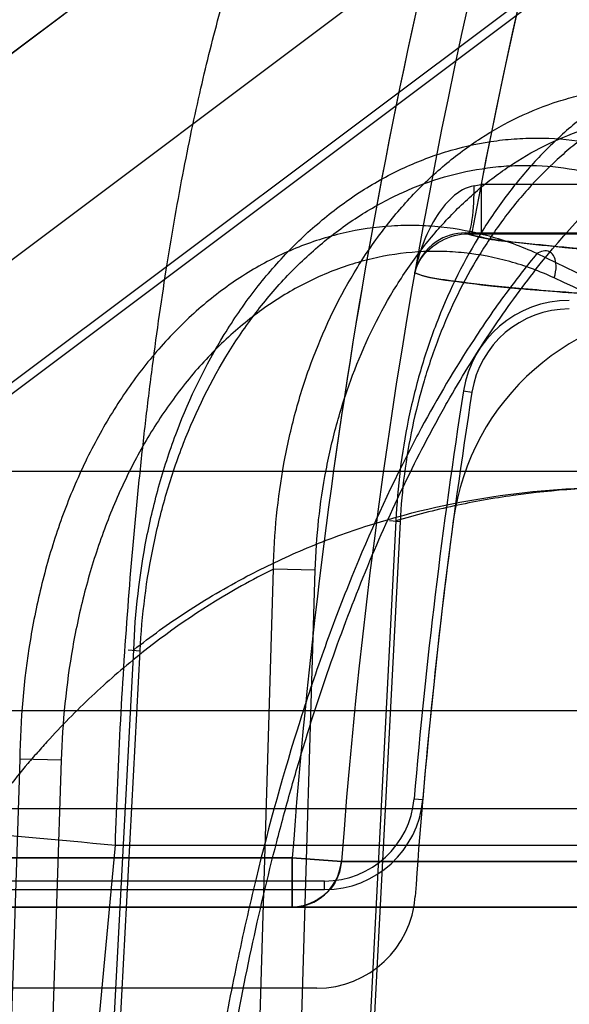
# Model space of a CAD drawing. Header units: millimetres. Extents: x 0 to 297, y 0 to 210.
# Tile 341 of 401: x 240.4291 to 240.457, y 158.7565 to 158.8065. Entities that reach past the tile are written whole.
import ezdxf

# ---------------------------------------------------------------- set-up
doc = ezdxf.new("R2010")
doc.units = ezdxf.units.MM
doc.header["$LTSCALE"] = 16.335
doc.layers.get('0').update_dxf_attribs({"linetype": 'CONTINUOUS'})
for name, color, linetype in [('AXES_REF', 7, 'CONTINUOUS'), ('INTFCLR_1', 7, 'CONTINUOUS'), ('INTFCLR_144815', 7, 'CONTINUOUS'), ('INTFCLR_72935', 7, 'CONTINUOUS')]:
    doc.layers.add(name, color=color, linetype=linetype)

msp = doc.modelspace()

# ---------------------------------------------------------------- linework, layer by layer
at = {"color": 7, "linetype": 'Continuous'}
for radius in [4.8479140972, 4.8475, 4.8164570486]:
    msp.add_circle((241.5069109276, 154.9564782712), radius, dxfattribs=at)
msp.add_arc((241.5069109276, 154.9564782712), 4.8, 278.2771290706, 261.7228709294, dxfattribs=at)
at = {"layer": 'AXES_REF', "color": 7, "linetype": 'Continuous'}
msp.add_arc((241.5069109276, 154.9564782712), 4.91, 113.0826656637, 66.9173343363, dxfattribs=at)
at = {"layer": 'AXES_REF', "color": 9, "linetype": 'Continuous'}
msp.add_arc((241.5069109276, 154.9564782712), 4.4222561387, 94.4118118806, 85.5881881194, dxfattribs=at)
at = {"layer": 'INTFCLR_1', "color": 9, "linetype": 'Continuous'}
for p, q in [((240.4532542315, 158.8232155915), (240.3742711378, 158.7639782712)), ((240.4524952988, 158.7981393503), (240.4524952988, 158.7956397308)), ((240.4677846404, 158.7981393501), (240.4524952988, 158.7981393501)), ((240.4518231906, 158.7956404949), (240.4677846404, 158.7956397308)), ((240.4429176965, 158.7639782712), (240.3742711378, 158.7639782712)), ((240.4429176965, 158.7639782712), (240.4429176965, 158.7614782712)), ((240.445408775, 158.7637938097), (240.4429176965, 158.7639782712)), ((240.4796139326, 158.76379381), (240.445408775, 158.7637938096)), ((240.3659378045, 158.7614782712), (240.4768023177, 158.7614782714))]:
    msp.add_line(p, q, dxfattribs=at)
at = {"layer": 'INTFCLR_1', "color": 6, "linetype": 'Continuous'}
for p, q in [((240.4632847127, 158.8202614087), (240.3914160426, 158.7663599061)), ((240.4441674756, 158.7573599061), (240.3944160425, 158.7573599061))]:
    msp.add_line(p, q, dxfattribs=at)
at = {"layer": 'INTFCLR_1', "color": 7, "linetype": 'Continuous'}
msp.add_line((240.4491313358, 158.7936571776), (240.4492425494, 158.7939824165), dxfattribs=at)
at = {"layer": 'INTFCLR_1', "color": 9, "linetype": 'Continuous'}
for centre, radius, start, end in [((240.7467711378, 158.7414782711), 0.302178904, 136.3898582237, 175.7650415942), ((240.746771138, 158.7414782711), 0.3046853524, 164.4387731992, 175.7650421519), ((240.4396034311, 158.8700550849), 0.0730621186, 279.8859946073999, 280.1630965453)]:
    msp.add_arc(centre, radius, start, end, dxfattribs=at)
at = {"layer": 'INTFCLR_1', "color": 6, "linetype": 'Continuous'}
for centre, radius, start, end in [((240.7467711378, 158.7414782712), 0.2996810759, 137.2913519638, 169.1014109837), ((240.4633610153, 158.7794419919), 0.012381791, 90.0025200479, 172.371176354), ((240.7467711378, 158.7414782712), 0.2983232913, 172.3704883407, 176.0524738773), ((240.4441674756, 158.7623599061), 0.005, 270.0000009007, 356.0524736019)]:
    msp.add_arc(centre, radius, start, end, dxfattribs=at)
at = {"layer": 'INTFCLR_1', "color": 9, "linetype": 'Continuous'}
for points, knots in [([(240.4521473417, 158.7980778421), (240.4513066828, 158.7979313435), (240.4502757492, 158.7967522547), (240.4495025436, 158.7951170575), (240.4492282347, 158.7941483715), (240.4491313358, 158.7936571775)], [0, 0, 0, 0, 0.4621137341, 0.7288709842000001, 1, 1, 1, 1]), ([(240.4518231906, 158.7956404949), (240.4518947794, 158.7956500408), (240.4519809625, 158.7959710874), (240.4521172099, 158.7966954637), (240.4521442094, 158.7975061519), (240.4521473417, 158.7980778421)], [0, 0, 0, 0, 0.08719253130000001, 0.3098010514, 1, 1, 1, 1]), ([(240.4677846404, 158.7942328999), (240.4663790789, 158.7943033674), (240.463771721, 158.794442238), (240.4601720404, 158.7946729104), (240.4571885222, 158.7948943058), (240.4544752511, 158.7951816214), (240.4527288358, 158.7953573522), (240.4518231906, 158.7956404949)], [0, 0, 0, 0, 0.2632756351, 0.4884106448, 0.6749428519, 0.8224893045, 1, 1, 1, 1]), ([(240.4491313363, 158.7936571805), (240.4496196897, 158.7934402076), (240.4509841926, 158.7932497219), (240.4527825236, 158.7930134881), (240.4546713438, 158.7928405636), (240.4565127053, 158.7926895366), (240.4588787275, 158.7925231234), (240.4619170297, 158.7923367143), (240.4641851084, 158.7922160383), (240.4654593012, 158.7921521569)], [0, 0, 0, 0, 0.09764368, 0.2472893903, 0.3335498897, 0.4437780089, 0.5849966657, 0.7668846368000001, 1, 1, 1, 1]), ([(240.4429176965, 158.7614782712), (240.4434135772, 158.7614782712), (240.4446566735, 158.7618445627), (240.44535577, 158.7630767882), (240.445408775, 158.7637938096)], [0, 0, 0, 0, 0.4081797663, 1, 1, 1, 1])]:
    msp.add_open_spline(points, degree=3, knots=knots, dxfattribs=at)
at = {"layer": 'INTFCLR_1', "color": 7, "linetype": 'Continuous'}
msp.add_open_spline([(240.4491313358, 158.7936571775), (240.4491964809, 158.7939047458), (240.4496637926, 158.7949776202), (240.4509218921, 158.7956454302), (240.4518231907, 158.7956404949)], degree=3, knots=[0, 0, 0, 0, 0.2211995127, 1, 1, 1, 1], dxfattribs=at)
at = {"layer": 'INTFCLR_144815', "color": 9, "linetype": 'Continuous'}
for p, q in [((241.1237664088, 158.7835717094), (240.4162435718, 158.7835717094)), ((240.4481783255, 158.7810745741), (240.4456037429, 158.731478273)), ((240.4483869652, 158.7810222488), (240.4458172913, 158.7314782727)), ((240.4483869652, 158.7810222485), (240.4478578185, 158.7810726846)), ((240.4405531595, 158.7314782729), (240.4419611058, 158.7786278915)), ((240.4440809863, 158.7785755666), (240.4419611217, 158.7786279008)), ((240.4426725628, 158.7314782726), (240.4440809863, 158.7785755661)), ((240.4325965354, 158.7314782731), (240.4348723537, 158.7745305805)), ((240.4329205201, 158.7314782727), (240.4351917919, 158.7744782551)), ((240.43458817, 158.774525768), (240.4351917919, 158.7744782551)), ((240.5692942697, 158.7714346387), (240.310023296, 158.7714346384)), ((240.4290872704, 158.7689796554), (240.4278775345, 158.7314782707)), ((240.4311911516, 158.76892733), (240.4290872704, 158.7689796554)), ((240.4311911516, 158.76892733), (240.4299815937, 158.7314782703)), ((240.3150231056, 158.766478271), (240.5993163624, 158.7664782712)), ((240.4339398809, 158.7646185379), (240.4323619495, 158.7478997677)), ((240.4339410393, 158.7646184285), (240.4616943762, 158.7646184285))]:
    msp.add_line(p, q, dxfattribs=at)
at = {"layer": 'INTFCLR_144815', "color": 7, "linetype": 'Continuous'}
msp.add_open_spline([(240.473214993, 158.7892996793), (240.4722661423, 158.7961756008), (240.4703982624, 158.8097299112), (240.4676547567, 158.8296964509), (240.4650226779, 158.8489110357), (240.4624770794, 158.8675544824), (240.4599933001, 158.885808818), (240.4575599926, 158.9037616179), (240.4552149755, 158.9211370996), (240.4529845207, 158.937741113), (240.4508579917, 158.9536524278), (240.4488159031, 158.9690192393), (240.4468568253, 158.9838575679), (240.4450190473, 158.9978805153), (240.4433330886, 159.0108515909), (240.4418377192, 159.0224610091), (240.4405148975, 159.032830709), (240.4393669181, 159.0419222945), (240.4383547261, 159.0500265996), (240.4374654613, 159.0572284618), (240.4366806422, 159.0636629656), (240.4359979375, 159.0693331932), (240.4353905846, 159.0744439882), (240.4348506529, 159.0790515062), (240.4343668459, 159.0832440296), (240.4339517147, 159.0868976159), (240.4335777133, 159.0902418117), (240.4332388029, 159.0933255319), (240.4329344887, 159.0961481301), (240.4326699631, 159.098650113), (240.4324317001, 159.1009501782), (240.4322164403, 159.1030756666), (240.4320258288, 159.1050045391), (240.4318571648, 159.1067547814), (240.4317065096, 159.1083613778), (240.4315718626, 159.1098416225), (240.4314512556, 159.1112103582), (240.4313440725, 159.1124704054), (240.4312248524, 159.11392917), (240.4311018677, 159.115526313), (240.4309832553, 159.1172228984), (240.4308955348, 159.1186590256), (240.4308240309, 159.1199975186), (240.4307778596, 159.1212931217), (240.4307240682, 159.1226621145), (240.4308314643, 159.1239312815), (240.4305448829, 159.1257621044), (240.4311892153, 159.1257148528)], degree=3, knots=[0, 0, 0, 0, 0.0613894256, 0.1210121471, 0.1782505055, 0.2329171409, 0.2874314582, 0.3411860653, 0.393149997, 0.4424997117, 0.4893569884, 0.5351266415, 0.5796041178, 0.6217313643, 0.6602111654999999, 0.6952899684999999, 0.7252574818, 0.7526677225, 0.7763376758, 0.7974917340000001, 0.8168472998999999, 0.833668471, 0.8480034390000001, 0.8623670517, 0.8746978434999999, 0.8853296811, 0.8948885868, 0.9044594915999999, 0.9127674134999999, 0.9199973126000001, 0.9267112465, 0.9332188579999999, 0.9388920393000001, 0.9438539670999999, 0.9487703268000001, 0.9531636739, 0.9569998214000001, 0.9609227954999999, 0.9643482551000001, 0.9699444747, 0.9750912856, 0.9793861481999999, 0.98268036, 0.9869136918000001, 0.9909962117, 0.9942859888, 1, 1, 1, 1], dxfattribs=at)
at = {"layer": 'INTFCLR_144815', "color": 9, "linetype": 'Continuous'}
for points, knots in [([(240.4485993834, 158.8214782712), (240.4466783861, 158.8214782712), (240.4426824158, 158.8210357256), (240.4367848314, 158.8189892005), (240.4311202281, 158.8154672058), (240.4260515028, 158.8105694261), (240.4218806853, 158.8045567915), (240.4188052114, 158.7978032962), (240.4168933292, 158.7907300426), (240.4163436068, 158.7859282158), (240.4162435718, 158.7835717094)], [0, 0, 0, 0, 0.1050837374, 0.21787631, 0.3387406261, 0.4670384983, 0.6007623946, 0.736684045, 0.8709766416, 1, 1, 1, 1]), ([(240.4339410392, 158.7646184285), (240.4340079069, 158.7667339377), (240.4341850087, 158.7708902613), (240.4345843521, 158.7770109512), (240.4350240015, 158.781968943), (240.4354383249, 158.7858092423), (240.4358769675, 158.7894267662), (240.4364818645, 158.7936946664), (240.4371868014, 158.7977832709), (240.4377980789, 158.8008473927), (240.4384050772, 158.8036203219), (240.4391950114, 158.8067860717), (240.4402237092, 158.8102185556), (240.4413017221, 158.8131930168), (240.4422726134, 158.8153742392), (240.4430806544, 158.8168842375), (240.4438357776, 158.8181251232), (240.4447842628, 158.8194091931), (240.446007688, 158.820578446), (240.4472764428, 158.8213066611), (240.4481751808, 158.8214782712), (240.4485993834, 158.8214782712)], [0, 0, 0, 0, 0.1042635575, 0.2049087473, 0.3021266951, 0.3494296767, 0.3951775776, 0.4816294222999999, 0.5617414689, 0.5995186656, 0.6355363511, 0.7015662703, 0.7601961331, 0.8119752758, 0.8573235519, 0.8776594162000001, 0.8962984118, 0.9288575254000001, 0.9560174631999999, 0.97910347, 1, 1, 1, 1]), ([(240.4701464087, 158.8050390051), (240.4688244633, 158.805252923), (240.4667777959, 158.8053052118), (240.4644511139, 158.8048875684), (240.4631371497, 158.8045161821), (240.4611635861, 158.803816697), (240.4592847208, 158.8027865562), (240.4575726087, 158.8015014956), (240.4564360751, 158.8005444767), (240.4550943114, 158.7992119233), (240.4538819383, 158.7977301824), (240.4529820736, 158.7964523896), (240.4516845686, 158.7944093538), (240.4506179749, 158.7921926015), (240.4497847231, 158.7898717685), (240.4492804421, 158.78825744), (240.4485657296, 158.785351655), (240.4482541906, 158.7827895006), (240.4481783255, 158.7810745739)], [0, 0, 0, 0, 0.1098685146, 0.1653265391, 0.1935295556, 0.2218009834, 0.3370645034, 0.3670847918, 0.397439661, 0.4588941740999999, 0.5219269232, 0.5542432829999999, 0.5870709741, 0.7204576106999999, 0.7546908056, 0.7893863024, 0.8591629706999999, 1, 1, 1, 1]), ([(240.4692025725, 158.8035939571), (240.4679585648, 158.8037950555), (240.4660319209, 158.8038432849), (240.4638413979, 158.8034498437), (240.4626032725, 158.8030998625), (240.460741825, 158.8024410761), (240.4589691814, 158.801470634), (240.4573516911, 158.8002612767), (240.4562771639, 158.7993601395), (240.4550077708, 158.7981052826), (240.4538587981, 158.7967103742), (240.4530052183, 158.7955071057), (240.4517731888, 158.7935832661), (240.4507561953, 158.7914961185), (240.4499580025, 158.789309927), (240.4494732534, 158.7877895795), (240.4487821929, 158.7850530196), (240.4484709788, 158.7826388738), (240.4483869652, 158.7810222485)], [0, 0, 0, 0, 0.1096189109, 0.1650089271, 0.1931906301, 0.2214485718, 0.3367240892, 0.3667609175, 0.3971372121, 0.4586431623, 0.5217283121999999, 0.5540726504, 0.5869294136, 0.7204219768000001, 0.7546742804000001, 0.7893855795, 0.8591827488, 1, 1, 1, 1]), ([(240.4419611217, 158.7786279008), (240.4419967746, 158.7804236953), (240.4422594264, 158.7831083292), (240.442947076, 158.7861585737), (240.4434451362, 158.7878514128), (240.4442772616, 158.7902783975), (240.445366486, 158.7925924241), (240.446714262, 158.7947117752), (240.4476526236, 158.7960312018), (240.44892414, 158.7975502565), (240.4503389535, 158.798896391), (240.4515399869, 158.7998478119), (240.4533555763, 158.801111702), (240.4553583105, 158.8020780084), (240.457447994, 158.8026613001), (240.4588445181, 158.8029455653), (240.4613249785, 158.8031787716), (240.4634726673, 158.8029074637), (240.464842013, 158.8025371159)], [0, 0, 0, 0, 0.1415064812, 0.2113104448, 0.2461202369, 0.280468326, 0.4134509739, 0.4460433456, 0.4782975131, 0.5409537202, 0.6017877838, 0.6317837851, 0.6615815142, 0.7760743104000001, 0.8042398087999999, 0.8324475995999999, 0.8882424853, 1, 1, 1, 1]), ([(240.437603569, 158.7354034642), (240.4377360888, 158.7374949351), (240.4379892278, 158.7406180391), (240.4384363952, 158.7447463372), (240.4389447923, 158.7487580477), (240.4396975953, 158.7536301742), (240.4407948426, 158.7592968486), (240.4418715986, 158.7638663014), (240.4427123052, 158.7669746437), (240.4432118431, 158.7687040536), (240.4439604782, 158.7711880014), (240.4451470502, 158.7747525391), (240.4469051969, 158.7792614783), (240.4485066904, 158.7827834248), (240.4496983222, 158.7851134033), (240.4503879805, 158.7863854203), (240.4514046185, 158.7881895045), (240.4529737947, 158.790727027), (240.4558761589, 158.7947380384), (240.4586886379, 158.7978079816), (240.4612730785, 158.8000235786), (240.4628509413, 158.801249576), (240.4640576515, 158.8020613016), (240.4648419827, 158.8025370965)], [0, 0, 0, 0, 0.0839822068, 0.1255314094, 0.166399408, 0.2460266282, 0.3230456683, 0.3976498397, 0.43409919, 0.4520761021, 0.4697861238, 0.5380636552, 0.6025619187, 0.6636457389, 0.6930137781, 0.7074212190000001, 0.7216279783, 0.7760004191, 0.8268564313, 0.9199491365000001, 0.9418203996, 0.9632373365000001, 1, 1, 1, 1]), ([(240.4440809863, 158.7785755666), (240.4441319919, 158.7802733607), (240.4444036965, 158.7828095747), (240.4450760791, 158.785689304), (240.4455585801, 158.7872871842), (240.4463601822, 158.7895779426), (240.4474022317, 158.7917607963), (240.448684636, 158.7937605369), (240.4495762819, 158.795005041), (240.4507826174, 158.7964373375), (240.4521220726, 158.7977071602), (240.4532580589, 158.7986045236), (240.4549729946, 158.7997953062), (240.4568619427, 158.8007071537), (240.4588323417, 158.8012575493), (240.4601471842, 158.8015258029), (240.4624797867, 158.8017461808), (240.4644993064, 158.8014911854), (240.4657858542, 158.8011421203)], [0, 0, 0, 0, 0.1417199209, 0.211646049, 0.2465180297, 0.2809284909, 0.4141483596, 0.4467938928, 0.4790964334, 0.5418307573, 0.6027188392, 0.6327299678, 0.6625316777, 0.7769212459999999, 0.8050295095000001, 0.8331654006, 0.8887756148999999, 1, 1, 1, 1]), ([(240.4348723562, 158.7745305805), (240.4349453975, 158.7764309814), (240.4352680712, 158.7792722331), (240.4360386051, 158.7825004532), (240.4365907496, 158.7843011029), (240.4375136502, 158.7869009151), (240.4389069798, 158.7897846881), (240.4409362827, 158.7927439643), (240.4426368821, 158.7947318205), (240.4445097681, 158.796469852), (240.4462083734, 158.7976969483), (240.4476346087, 158.7985261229), (240.4490820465, 158.7992390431), (240.4509533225, 158.7999314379), (240.4528964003, 158.800341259), (240.4544652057, 158.8004886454), (240.4560324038, 158.8005167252), (240.4579943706, 158.8003257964), (240.4595244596, 158.7999366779), (240.4602757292, 158.7996857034)], [0, 0, 0, 0, 0.1377789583, 0.206061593, 0.2402336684, 0.2741707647, 0.4059257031, 0.4705534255, 0.5337519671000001, 0.5950390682, 0.6552457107, 0.6851158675, 0.7144741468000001, 0.7720589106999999, 0.8291580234, 0.8577649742, 0.886116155, 0.9426164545, 1, 1, 1, 1]), ([(240.4351917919, 158.7744782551), (240.4352878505, 158.7762868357), (240.4356289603, 158.7789874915), (240.4363942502, 158.78205325), (240.4369354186, 158.7837620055), (240.4378343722, 158.78622731), (240.439176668, 158.7889600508), (240.4411175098, 158.7917643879), (240.4427386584, 158.7936463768), (240.4445181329, 158.7952923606), (240.4461292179, 158.7964546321), (240.4474803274, 158.7972397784), (240.4488490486, 158.7979150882), (240.4506163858, 158.7985713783), (240.452450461, 158.7989601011), (240.4539295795, 158.7991012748), (240.4554050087, 158.7991293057), (240.457250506, 158.7989520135), (240.4586886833, 158.7985844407), (240.4593941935, 158.7983477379)], [0, 0, 0, 0, 0.1383967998, 0.2069534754, 0.2412534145, 0.2753102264, 0.4074740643, 0.4722508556, 0.535550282, 0.5968850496, 0.6570763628, 0.6869117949, 0.7162142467, 0.7736285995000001, 0.8304669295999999, 0.8589069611, 0.8870712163, 0.9431353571, 1, 1, 1, 1]), ([(240.4553287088, 158.7946374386), (240.4545509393, 158.7949903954), (240.4529564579, 158.7955733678), (240.4508761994, 158.7959708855), (240.4492068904, 158.7960762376), (240.4475427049, 158.796042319), (240.4458896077, 158.7957981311), (240.4442807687, 158.7953533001), (240.4426886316, 158.7947731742), (240.4407678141, 158.7938005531), (240.4389934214, 158.7925443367), (240.4376628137, 158.7913840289), (240.4363819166, 158.7901072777), (240.4349107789, 158.7883352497), (240.4336376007, 158.7863850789), (240.4327320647, 158.7847230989), (240.4318978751, 158.7829887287), (240.4311862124, 158.78118374), (240.4305936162, 158.7793218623), (240.4300749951, 158.7774090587), (240.4293738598, 158.7739833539), (240.4291191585, 158.7709820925), (240.4290872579, 158.7689796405)], [0, 0, 0, 0, 0.0586437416, 0.1160164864, 0.1447325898, 0.1733635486, 0.2301965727, 0.2588413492, 0.2878771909, 0.3464292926, 0.4060466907, 0.4366382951, 0.4675710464, 0.5301402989, 0.5943666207, 0.6271439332, 0.6600424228, 0.7264619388, 0.7601297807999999, 0.7941690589, 0.8624929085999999, 1, 1, 1, 1]), ([(240.4562102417, 158.7934004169), (240.4554817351, 158.7937345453), (240.4539866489, 158.7942878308), (240.4520326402, 158.7946611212), (240.4504633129, 158.7947595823), (240.4488959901, 158.7947253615), (240.4473377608, 158.7944928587), (240.4458200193, 158.7940700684), (240.4443153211, 158.7935174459), (240.4424967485, 158.7925934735), (240.4408151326, 158.7914002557), (240.4395515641, 158.7902980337), (240.4383317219, 158.7890847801), (240.4369276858, 158.7873998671), (240.4357085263, 158.7855455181), (240.4348368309, 158.7839646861), (240.4340306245, 158.7823132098), (240.433339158, 158.7805934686), (240.4327573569, 158.7788187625), (240.4322439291, 158.7769933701), (240.4315362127, 158.7737187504), (240.4312540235, 158.7708467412), (240.4311911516, 158.7689273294)], [0, 0, 0, 0, 0.0579009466, 0.1146057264, 0.1430197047, 0.1713738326, 0.227751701, 0.2562155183, 0.2850979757, 0.3434409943, 0.402966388, 0.4335510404, 0.4645021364, 0.5271784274, 0.5915970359, 0.6245004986, 0.6575469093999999, 0.7243162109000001, 0.7581835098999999, 0.7924420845, 0.8612617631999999, 1, 1, 1, 1]), ([(240.455328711, 158.794637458), (240.4548260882, 158.7940266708), (240.4540325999, 158.7930087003), (240.4529827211, 158.7915461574), (240.4514389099, 158.7892589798), (240.450083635, 158.7869600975), (240.4479780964, 158.7829626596), (240.4465719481, 158.7798633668), (240.4452390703, 158.7764817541), (240.4443392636, 158.7740554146), (240.4428260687, 158.7695684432), (240.4413437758, 158.7642061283), (240.4402463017, 158.7593335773), (240.4396592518, 158.7564139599), (240.4388201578, 158.7518803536), (240.4377955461, 158.744886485), (240.4372279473, 158.7386036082), (240.437025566, 158.7354034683)], [0, 0, 0, 0, 0.037731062, 0.0615327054, 0.0858667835, 0.1693452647, 0.1886175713, 0.301387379, 0.3313841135, 0.3620034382, 0.4248151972, 0.5572078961, 0.6271273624, 0.6630327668, 0.6992546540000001, 0.8470480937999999, 1, 1, 1, 1]), ([(240.4562102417, 158.7934004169), (240.4562697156, 158.7936043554), (240.4563624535, 158.794043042), (240.456117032, 158.7948895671), (240.4555130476, 158.7947542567), (240.4553287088, 158.7946374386)], [0, 0, 0, 0, 0.3096377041, 0.6819038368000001, 1, 1, 1, 1]), ([(240.4830995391, 158.7756327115), (240.4792237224, 158.77946659), (240.4704385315, 158.786616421), (240.4605864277, 158.7921741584), (240.4553287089, 158.7946374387)], [0, 0, 0, 0, 0.4842558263, 1, 1, 1, 1]), ([(240.4833343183, 158.7753957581), (240.4796261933, 158.7789124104), (240.4710377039, 158.7856985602), (240.4614615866, 158.7909904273), (240.4562102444, 158.793400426)], [0, 0, 0, 0, 0.4693497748, 1, 1, 1, 1]), ([(240.4348723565, 158.7745305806), (240.4357358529, 158.775207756), (240.4375948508, 158.77654265), (240.4404785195, 158.7782413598), (240.443012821, 158.7794428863), (240.4450282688, 158.7802451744), (240.4481616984, 158.7813372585), (240.4530499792, 158.7824735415), (240.4574955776, 158.7827866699), (240.4597281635, 158.7827866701)], [0, 0, 0, 0, 0.1234078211, 0.2570125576, 0.3758298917, 0.4384281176, 0.5008929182, 0.748925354, 1, 1, 1, 1]), ([(240.4603786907, 158.7827866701), (240.4582912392, 158.7827866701), (240.4551798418, 158.782581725), (240.4511213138, 158.7818652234), (240.4491505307, 158.7813628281), (240.4481783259, 158.7810745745)], [0, 0, 0, 0, 0.5068140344, 0.7538009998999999, 1, 1, 1, 1]), ([(240.4419612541, 158.7786279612), (240.4414154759, 158.7783556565), (240.4390792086, 158.7771185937), (240.436000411, 158.7750455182), (240.4328435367, 158.7723245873), (240.4311460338, 158.7706114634), (240.4300497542, 158.7693939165), (240.4293180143, 158.7685491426), (240.4280620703, 158.7670123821), (240.4263643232, 158.7646782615), (240.4244896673, 158.7616695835), (240.4232163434, 158.7592732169), (240.4224158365, 158.7576057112), (240.4218865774, 158.7564550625), (240.4209989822, 158.7543938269), (240.4198589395, 158.7513545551), (240.4186956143, 158.7475729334), (240.4178980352, 158.7443152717), (240.4173617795, 158.7416352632), (240.4168927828, 158.7388860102), (240.4166279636, 158.7368004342), (240.4164903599, 158.7354034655)], [0, 0, 0, 0, 0.0349656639, 0.1515158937, 0.2116583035, 0.2737159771, 0.2895989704, 0.3055789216, 0.337781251, 0.4033508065, 0.4708757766, 0.5408433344, 0.5587814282, 0.5769111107, 0.613445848, 0.6874148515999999, 0.7628661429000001, 0.8401335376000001, 0.8795657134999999, 0.9195289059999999, 1, 1, 1, 1]), ([(240.4000859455, 158.7646184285), (240.3993697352, 158.764746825), (240.3980589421, 158.7649947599), (240.3965153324, 158.7653310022), (240.3954970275, 158.7656039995), (240.3949246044, 158.7657792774), (240.3944986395, 158.7659572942), (240.3942275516, 158.7660878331), (240.3940743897, 158.7663000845), (240.3942758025, 158.766482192), (240.3945935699, 158.7665640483), (240.3951150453, 158.7666664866), (240.395834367, 158.7667341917), (240.3972031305, 158.7668153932), (240.3994004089, 158.7668405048), (240.402567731, 158.7667872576), (240.4063572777, 158.7666483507), (240.4106261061, 158.7664309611), (240.4168206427, 158.766047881), (240.4246303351, 158.7654597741), (240.4308862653, 158.7649067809), (240.4339410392, 158.7646184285)], [0, 0, 0, 0, 0.0471682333, 0.08646765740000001, 0.1023977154, 0.1154514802, 0.1253635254, 0.1319660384, 0.1356295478, 0.1393924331, 0.1464848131, 0.1577206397, 0.173377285, 0.1934517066, 0.2465163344, 0.3158143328, 0.398775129, 0.4923286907, 0.592890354, 0.8010951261, 1, 1, 1, 1])]:
    msp.add_open_spline(points, degree=3, knots=knots, dxfattribs=at)
at = {"layer": 'INTFCLR_72935', "color": 9, "linetype": 'Continuous'}
for p, q in [((240.3742476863, 158.7639782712), (240.4532581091, 158.8232295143)), ((240.4516019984, 158.7876643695), (240.4520341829, 158.7875967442)), ((240.4490999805, 158.7669705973), (240.4495358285, 158.7669332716)), ((240.3742476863, 158.7639782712), (240.4429176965, 158.7639782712)), ((240.4429176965, 158.7614782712), (240.4429176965, 158.7639782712)), ((240.4429176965, 158.7639782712), (240.445408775, 158.7637938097)), ((240.4454087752, 158.7637938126), (240.4796139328, 158.7637938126)), ((240.4445540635, 158.7623599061), (240.4445540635, 158.7627973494)), ((240.4768023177, 158.7614782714), (240.3659137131, 158.7614782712))]:
    msp.add_line(p, q, dxfattribs=at)
at = {"layer": 'INTFCLR_72935', "color": 6, "linetype": 'Continuous'}
for p, q in [((240.4711582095, 158.8199267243), (240.4063954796, 158.7713600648)), ((240.406657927, 158.7710100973), (240.4715386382, 158.8196652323)), ((240.4516973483, 158.7956829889), (240.4677846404, 158.7956826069)), ((240.4445540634, 158.7627973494), (240.4093952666, 158.7627973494)), ((240.4093952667, 158.7623599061), (240.4445540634, 158.7623599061))]:
    msp.add_line(p, q, dxfattribs=at)
at = {"layer": 'INTFCLR_72935', "color": 9, "linetype": 'Continuous'}
for centre, radius, start, end in [((240.7467711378, 158.7414782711), 0.302178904, 136.3898582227, 175.7650415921), ((240.746771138, 158.7414782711), 0.3046853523, 164.4360553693, 175.7650421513)]:
    msp.add_arc(centre, radius, start, end, dxfattribs=at)
at = {"layer": 'INTFCLR_72935', "color": 6, "linetype": 'Continuous'}
for centre, radius, start, end in [((240.7467711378, 158.7414782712), 0.2996810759, 136.8471002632, 169.5793628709), ((240.4569740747, 158.7868237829), 0.0054374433, 89.9999998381, 171.1068509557), ((240.4569740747, 158.7868237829), 0.005, 90.0000006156, 171.106842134), ((240.7467711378, 158.7414782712), 0.2987607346, 171.1068503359, 175.1051770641), ((240.7467711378, 158.7414782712), 0.2983232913, 171.1068501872, 175.1051772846), ((240.4445540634, 158.7673599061), 0.0045625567, 269.9999991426, 355.1051781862), ((240.4445540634, 158.7673599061), 0.005, 269.999999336, 355.1051649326)]:
    msp.add_arc(centre, radius, start, end, dxfattribs=at)
msp.add_open_spline([(240.4516973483, 158.7956829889), (240.4511827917, 158.7956841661), (240.4500068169, 158.7953380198), (240.4492680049, 158.7942811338), (240.4491313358, 158.7936571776)], degree=3, knots=[0, 0, 0, 0, 0.4461588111, 1, 1, 1, 1], dxfattribs=at)
at = {"layer": 'INTFCLR_72935', "color": 9, "linetype": 'Continuous'}
for points, knots in [([(240.4516973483, 158.7956829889), (240.4525549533, 158.795368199), (240.454279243, 158.7952124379), (240.4569663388, 158.7949102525), (240.4599922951, 158.7946860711), (240.4636690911, 158.7944474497), (240.4663408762, 158.7943052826), (240.4677846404, 158.7942328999)], [0, 0, 0, 0, 0.1695112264, 0.3160700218, 0.5036278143, 0.7317707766, 1, 1, 1, 1]), ([(240.4654593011, 158.7921521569), (240.4641553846, 158.7922175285), (240.461849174, 158.7923403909), (240.4587717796, 158.7925300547), (240.4563995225, 158.7926980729), (240.4545631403, 158.7928499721), (240.4526984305, 158.7930226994), (240.4509355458, 158.793255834), (240.4496057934, 158.7934463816), (240.4491313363, 158.7936571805)], [0, 0, 0, 0, 0.2385516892, 0.4219787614, 0.5633837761, 0.6730404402, 0.7587878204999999, 0.9051354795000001, 1, 1, 1, 1]), ([(240.445408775, 158.7637938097), (240.4453726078, 158.7633045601), (240.4449222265, 158.7620925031), (240.4436416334, 158.7614782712), (240.4429176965, 158.7614782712)], [0, 0, 0, 0, 0.4039323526, 1, 1, 1, 1])]:
    msp.add_open_spline(points, degree=3, knots=knots, dxfattribs=at)

doc.saveas('drawing.dxf')
